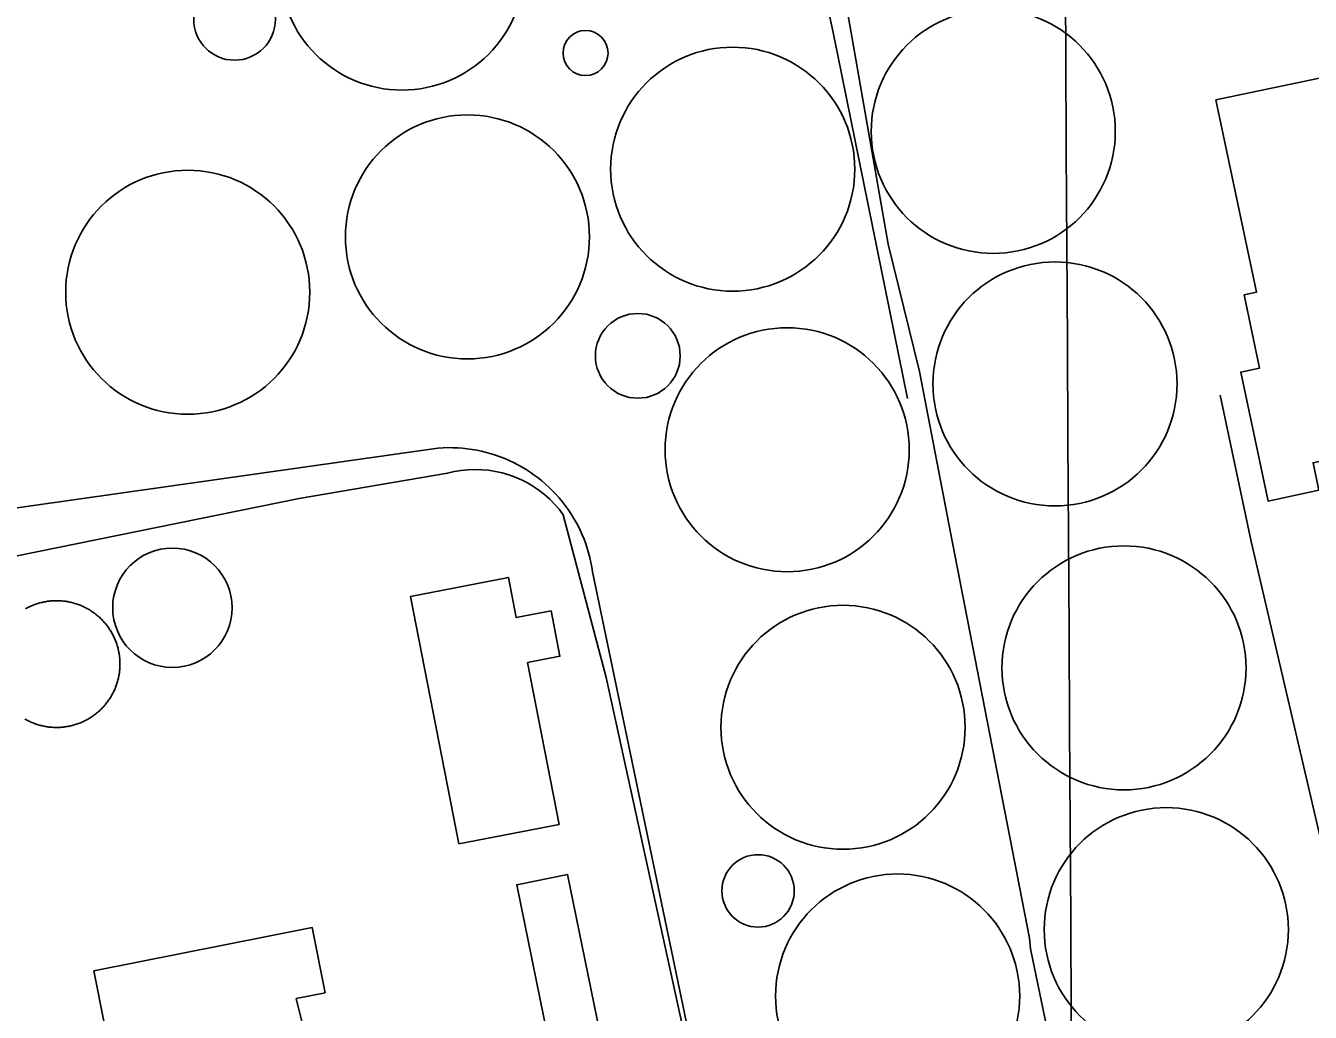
# Model space of a CAD drawing. Extents: x 3477039 to 3515015, y 546746 to 572297.
# Drawn here: x 3491214 to 3491846, y 567558 to 568044 of the extents above; entities that cross this region are included whole.
import ezdxf

# ---------------------------------------------------------------- set-up
doc = ezdxf.new("R2010")
doc.units = 0
for name, color, linetype in [('V-BLDG-OTLN', 7, 'Continuous'), ('V-DOMW-TANK', 7, 'Continuous'), ('V-GRID-MAJR', 7, 'Continuous'), ('V-ROAD-CNTR', 7, 'Continuous'), ('V-UTIL-LINE', 7, 'Continuous')]:
    doc.layers.add(name, color=color, linetype=linetype)

msp = doc.modelspace()

# ---------------------------------------------------------------- linework, layer by layer
at = {"layer": 'V-BLDG-OTLN'}
for points in [[(3491860.162, 568020.051), (3491887.6520000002, 567889.919), (3491907.561, 567894.126), (3491908.617, 567889.12), (3491915.3740000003, 567890.5480000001), (3491917.61, 567879.96), (3491912.294, 567878.835), (3491919.654, 567843.991), (3491847.6380000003, 567828.778), (3491850.505, 567815.206), (3491825.458, 567809.914), (3491812.052, 567873.385), (3491821.25, 567875.327), (3491813.6350000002, 567911.3740000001), (3491819.79, 567912.672), (3491799.801, 568007.304)], [(3491427.296, 567641.134), (3491403.64, 567762.978), (3491451.721, 567772.311), (3491455.563, 567752.517), (3491472.75, 567755.853), (3491477.092, 567733.485), (3491461.199, 567730.398), (3491476.67, 567650.721)], [(3491484.583, 567479.85), (3491455.809, 567621.035), (3491480.823, 567626.132), (3491509.595, 567484.9500000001)], [(3491352.348, 567544.493), (3491258.214, 567525.811), (3491247.74, 567578.58), (3491355.201, 567599.906), (3491361.562, 567567.848), (3491347.3140000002, 567565.022)]]:
    msp.add_lwpolyline(points, close=True, dxfattribs=at)
at = {"layer": 'V-DOMW-TANK'}
for points in [[(3491214.231, 567756.897), (3491214.71, 567757.157), (3491215.191, 567757.411), (3491215.679, 567757.655), (3491216.17, 567757.8910000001), (3491216.664, 567758.118), (3491217.163, 567758.337), (3491217.665, 567758.5480000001), (3491218.173, 567758.7490000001), (3491218.681, 567758.941), (3491219.1950000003, 567759.123), (3491219.711, 567759.2980000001), (3491220.2290000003, 567759.463), (3491220.752, 567759.6190000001), (3491221.276, 567759.767), (3491221.802, 567759.904), (3491222.333, 567760.033), (3491222.863, 567760.152), (3491223.4, 567760.262), (3491223.932, 567760.363), (3491224.469, 567760.455), (3491225.009, 567760.537), (3491225.548, 567760.608), (3491226.089, 567760.672), (3491226.631, 567760.727), (3491227.174, 567760.77), (3491227.717, 567760.805), (3491228.262, 567760.832), (3491228.806, 567760.846), (3491229.3510000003, 567760.85), (3491229.896, 567760.85), (3491230.4390000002, 567760.838), (3491230.983, 567760.8150000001)], [(3491230.983, 567760.8150000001), (3491231.528, 567760.782), (3491232.071, 567760.741), (3491232.614, 567760.6900000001), (3491233.154, 567760.631), (3491233.6950000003, 567760.561), (3491234.234, 567760.483), (3491234.77, 567760.393), (3491235.307, 567760.297), (3491235.839, 567760.1900000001), (3491236.372, 567760.074), (3491236.9020000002, 567759.947), (3491237.431, 567759.814), (3491237.955, 567759.6680000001), (3491238.477, 567759.515), (3491238.997, 567759.353), (3491239.515, 567759.181), (3491240.0270000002, 567759.005), (3491240.539, 567758.812), (3491241.045, 567758.6140000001), (3491241.549, 567758.405), (3491242.051, 567758.192), (3491242.546, 567757.966), (3491243.038, 567757.735), (3491243.525, 567757.493), (3491244.011, 567757.245), (3491244.49, 567756.983), (3491244.965, 567756.7170000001), (3491245.434, 567756.443), (3491245.899, 567756.16), (3491246.358, 567755.867), (3491246.8140000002, 567755.568), (3491247.265, 567755.261), (3491247.707, 567754.946), (3491248.148, 567754.6240000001), (3491248.58, 567754.294), (3491249.008, 567753.956), (3491249.4280000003, 567753.61), (3491249.843, 567753.258), (3491250.251, 567752.9), (3491250.6520000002, 567752.533), (3491251.0500000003, 567752.158), (3491251.441, 567751.777), (3491251.822, 567751.39), (3491252.199, 567750.997), (3491252.5670000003, 567750.596), (3491252.93, 567750.1900000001), (3491253.284, 567749.776), (3491253.632, 567749.357), (3491253.972, 567748.933), (3491254.304, 567748.5), (3491254.63, 567748.064), (3491254.949, 567747.622), (3491255.256, 567747.1730000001), (3491255.559, 567746.721), (3491255.852, 567746.262), (3491256.139, 567745.799), (3491256.415, 567745.33), (3491256.686, 567744.857), (3491256.948, 567744.38), (3491257.2, 567743.897), (3491257.444, 567743.411), (3491257.679, 567742.92), (3491257.906, 567742.424), (3491258.126, 567741.926), (3491258.3340000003, 567741.4230000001), (3491258.535, 567740.917), (3491258.728, 567740.407), (3491258.91, 567739.895), (3491259.0840000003, 567739.379), (3491259.25, 567738.861), (3491259.406, 567738.338), (3491259.5530000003, 567737.814), (3491259.688, 567737.2880000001), (3491259.819, 567736.755), (3491259.938, 567736.227), (3491260.049, 567735.694), (3491260.149, 567735.158), (3491260.239, 567734.621), (3491260.321, 567734.083), (3491260.395, 567733.544), (3491260.458, 567733.003), (3491260.511, 567732.461), (3491260.552, 567731.9180000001), (3491260.589, 567731.375), (3491260.616, 567730.83), (3491260.63, 567730.2880000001), (3491260.636, 567729.743), (3491260.632, 567729.198), (3491260.62, 567728.653), (3491260.597, 567728.111), (3491260.5670000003, 567727.566), (3491260.526, 567727.023), (3491260.475, 567726.48), (3491260.413, 567725.9400000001), (3491260.344, 567725.399), (3491260.2660000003, 567724.86), (3491260.176, 567724.3200000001), (3491260.079, 567723.787), (3491259.971, 567723.253), (3491259.8540000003, 567722.72)], [(3491259.8540000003, 567722.72), (3491259.7290000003, 567722.192), (3491259.594, 567721.664), (3491259.453, 567721.139), (3491259.2970000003, 567720.615), (3491259.133, 567720.0970000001), (3491258.963, 567719.579), (3491258.7830000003, 567719.0650000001), (3491258.592, 567718.555), (3491258.394, 567718.047), (3491258.187, 567717.5430000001), (3491257.972, 567717.0430000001), (3491257.747, 567716.5480000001), (3491257.511, 567716.056), (3491257.272, 567715.567), (3491257.022, 567715.083), (3491256.764, 567714.604), (3491256.495, 567714.129), (3491256.221, 567713.66), (3491255.936, 567713.1950000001), (3491255.645, 567712.734), (3491255.346, 567712.28), (3491255.039, 567711.829), (3491254.724, 567711.385), (3491254.4, 567710.946), (3491254.071, 567710.5160000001), (3491253.733, 567710.086), (3491253.386, 567709.666), (3491253.034, 567709.251), (3491252.674, 567708.841), (3491252.307, 567708.4400000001), (3491251.934, 567708.042), (3491251.554, 567707.653), (3491251.166, 567707.27), (3491250.771, 567706.895), (3491250.37, 567706.525), (3491249.964, 567706.164), (3491249.549, 567705.808), (3491249.131, 567705.462), (3491248.705, 567705.122), (3491248.275, 567704.7880000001), (3491247.838, 567704.462), (3491247.394, 567704.145), (3491246.948, 567703.834), (3491246.4930000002, 567703.535), (3491246.034, 567703.24), (3491245.571, 567702.955), (3491245.102, 567702.676), (3491244.631, 567702.406), (3491244.154, 567702.1460000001), (3491243.669, 567701.892), (3491243.181, 567701.648), (3491242.69, 567701.4130000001), (3491242.196, 567701.186), (3491241.696, 567700.966), (3491241.1950000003, 567700.758), (3491240.6890000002, 567700.557), (3491240.179, 567700.3640000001), (3491239.665, 567700.18), (3491239.149, 567700.006), (3491238.631, 567699.8420000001)], [(3491238.631, 567699.8420000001), (3491238.108, 567699.684), (3491237.5840000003, 567699.537), (3491237.058, 567699.4), (3491236.5270000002, 567699.2710000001), (3491235.997, 567699.152), (3491235.4620000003, 567699.041), (3491234.9280000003, 567698.941), (3491234.3910000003, 567698.849), (3491233.853, 567698.767), (3491233.312, 567698.6950000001), (3491232.771, 567698.632), (3491232.231, 567698.578), (3491231.686, 567698.533), (3491231.143, 567698.4990000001), (3491230.598, 567698.474), (3491230.056, 567698.458), (3491229.5130000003, 567698.451), (3491228.966, 567698.456), (3491228.421, 567698.466), (3491227.877, 567698.49), (3491227.336, 567698.5210000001), (3491226.789, 567698.562), (3491226.248, 567698.613), (3491225.7060000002, 567698.6730000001), (3491225.167, 567698.742), (3491224.626, 567698.822), (3491224.09, 567698.91), (3491223.5530000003, 567699.009), (3491223.021, 567699.115), (3491222.488, 567699.232), (3491221.958, 567699.357), (3491221.432, 567699.492), (3491220.9050000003, 567699.635), (3491220.383, 567699.789), (3491219.863, 567699.951), (3491219.347, 567700.123), (3491218.833, 567700.303), (3491218.321, 567700.491), (3491217.815, 567700.6900000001), (3491217.311, 567700.897), (3491216.811, 567701.112), (3491216.3140000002, 567701.337), (3491215.822, 567701.571), (3491215.335, 567701.812), (3491214.8510000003, 567702.062), (3491214.37, 567702.3200000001), (3491213.897, 567702.586)]]:
    msp.add_lwpolyline(points, dxfattribs=at)
for centre, radius in [((3491399.3965666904, 568072.1934480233), 60.04549766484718), ((3491316.9878315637, 568046.9595215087), 20.080356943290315), ((3491690.2739849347, 567991.8306087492), 60.04549766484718), ((3491489.6730305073, 568030.411579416), 11.066694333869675), ((3491562.0712413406, 567973.2446459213), 60.04549766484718), ((3491431.5645023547, 567939.9317125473), 60.04549766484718), ((3491293.9757775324, 567912.6597670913), 60.04549766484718), ((3491720.641924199, 567867.5398573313), 60.04549766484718), ((3491515.395923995, 567881.366465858), 20.85600955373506), ((3491588.877187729, 567835.1489221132), 60.04549766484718), ((3491286.428220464, 567757.3664172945), 29.383252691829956), ((3491754.5888563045, 567727.7941368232), 60.04549766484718), ((3491616.352132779, 567698.5431953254), 60.04549766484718), ((3491775.3958146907, 567598.9533945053), 60.04549766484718), ((3491574.5410075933, 567618.0033774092), 17.81432371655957), ((3491643.2100790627, 567566.2854598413), 60.04549766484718)]:
    msp.add_circle(centre, radius, dxfattribs=at)
at = {"layer": 'V-GRID-MAJR'}
msp.add_spline([(3491798.96074522, 555464.6622092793), (3491782.883, 558228.111), (3491747.6210000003, 564289.072), (3491712.358, 570350.049), (3491712.34, 570353.116)], degree=3, dxfattribs=at)
at = {"layer": 'V-ROAD-CNTR'}
for points in [[(3491416.9381280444, 567835.92730176), (3491105.719750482, 567791.806390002)], [(3491493.14997562, 567775.0194235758), (3491492.7799763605, 567777.3734188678), (3491492.330977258, 567779.714414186), (3491491.8039783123, 567782.038409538), (3491491.1989795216, 567784.343404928), (3491490.5179808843, 567786.6274003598), (3491489.758982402, 567788.8863958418), (3491488.925984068, 567791.119391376), (3491488.017985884, 567793.3223869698), (3491487.0369878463, 567795.4943826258), (3491485.9829899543, 567797.631378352), (3491484.8579922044, 567799.7323741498), (3491483.6629945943, 567801.7943700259), (3491482.39999712, 567803.815365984), (3491481.06999978, 567805.79236203), (3491479.674002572, 567807.724358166), (3491478.214005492, 567809.6073544), (3491476.6910085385, 567811.4413507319), (3491475.108011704, 567813.2223471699), (3491473.466014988, 567814.9493437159), (3491471.767018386, 567816.620340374), (3491470.0130218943, 567818.2343371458), (3491468.206025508, 567819.7873340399), (3491466.3470292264, 567821.2793310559), (3491464.44003304, 567822.7073281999), (3491462.48503695, 567824.0713254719), (3491460.486040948, 567825.369322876), (3491458.44504503, 567826.5983204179), (3491456.363049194, 567827.759318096), (3491454.2440534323, 567828.8493159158), (3491452.089057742, 567829.86731388), (3491449.902062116, 567830.8123119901), (3491447.684066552, 567831.683310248), (3491445.437071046, 567832.4803086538), (3491443.166075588, 567833.200307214), (3491440.8710801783, 567833.8443059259), (3491438.5570848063, 567834.4113047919), (3491436.224089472, 567834.8993038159), (3491433.876094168, 567835.3093029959), (3491431.5160988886, 567835.6403023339), (3491429.1461036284, 567835.8923018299), (3491426.7701083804, 567836.064301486), (3491424.388113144, 567836.156301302), (3491422.0051179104, 567836.1683012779), (3491419.623122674, 567836.100301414), (3491417.244127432, 567835.9523017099), (3491416.9381280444, 567835.92730176)], [(3491537.45, 567551.4990000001), (3491499.9, 567723.001), (3491478.73, 567803.178), (3491476.674, 567805.8690000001), (3491474.452, 567808.4230000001), (3491472.072, 567810.829), (3491469.541, 567813.078), (3491466.8740000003, 567815.1630000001), (3491464.079, 567817.074), (3491461.168, 567818.802), (3491458.154, 567820.3420000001), (3491455.0470000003, 567821.686), (3491451.858, 567822.831), (3491448.606, 567823.769), (3491445.3000000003, 567824.498), (3491441.954, 567825.0160000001), (3491438.583, 567825.319), (3491435.198, 567825.407), (3491431.8140000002, 567825.28), (3491428.4450000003, 567824.936), (3491425.105, 567824.379), (3491421.81, 567823.611), (3491348.756, 567811.21), (3491189.651, 567778.862)], [(3491679.163603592, 566881.726210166), (3491493.14997562, 567775.0194235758)]]:
    msp.add_lwpolyline(points, dxfattribs=at)
at = {"layer": 'V-UTIL-LINE'}
for points in [[(3491648.034, 567860.286), (3491611.576, 568040.578), (3491581.365, 568181.259)], [(3491595.333, 568183.916), (3491638.552, 567936.39), (3491653.957, 567873.609)], [(3491728.332, 567494.602), (3491708.571, 567589.508), (3491708.024, 567594.778), (3491670.29, 567789.256), (3491653.957, 567873.609)], [(3491883.382, 567526.782), (3491853.387, 567634.638), (3491817.113, 567789.915), (3491801.857, 567861.976)]]:
    msp.add_lwpolyline(points, dxfattribs=at)

doc.saveas('drawing.dxf')
